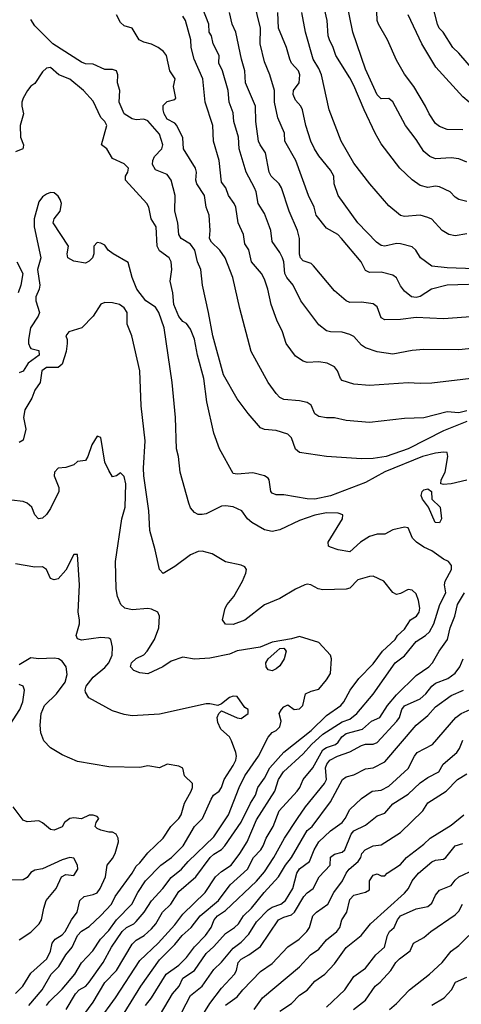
# Model space of a CAD drawing. Header units: metres. Extents: x -46681 to -43747, y -240911 to -237677.
# Tile 863 of 1056: x -44393 to -44336, y -239143 to -239017. Entities that reach past the tile are written whole.
import ezdxf

# ---------------------------------------------------------------- set-up
doc = ezdxf.new("R2010")
doc.units = ezdxf.units.M
doc.layers.add('CONTOUR_INDEX', color=1, linetype='Continuous')
doc.layers.add('CONTOUR_INTER', color=3, linetype='Continuous')

msp = doc.modelspace()

# ---------------------------------------------------------------- linework, layer by layer
at = {"layer": 'CONTOUR_INDEX'}
for points, elevation in [([(-44334.19, -239024.02), (-44336.6, -239021.25), (-44337.39, -239020.52), (-44338.63, -239018.52), (-44339.14, -239018.02), (-44339.37, -239017.52), (-44341.4, -239009.52)], 120), ([(-44332.1, -239062.67), (-44340.1, -239063.59), (-44341.6, -239063.66), (-44343.1, -239063.56), (-44348.1, -239063.92), (-44350.1, -239063.72), (-44351.6, -239063.25), (-44351.8, -239063.02), (-44352.19, -239062.02), (-44352.58, -239061.52), (-44353.53, -239061.02), (-44354.6, -239060.87), (-44356.1, -239060.96), (-44356.6, -239060.8), (-44357.6, -239060.14), (-44358.8, -239058.52), (-44359.29, -239057.02), (-44360, -239055.52), (-44360.74, -239053.52), (-44361.16, -239051.52), (-44361.6, -239050.24), (-44361.96, -239049.52), (-44363.24, -239048.02), (-44363.6, -239046.5), (-44364.1, -239045.7), (-44364.29, -239044.52), (-44364.96, -239043.02), (-44365.27, -239041.02), (-44365.48, -239040.52), (-44366.2, -239039.52), (-44366.54, -239038.52), (-44367.1, -239037.79), (-44367.42, -239035.02), (-44368.14, -239032.52), (-44368.24, -239030.52), (-44369.2, -239027.52), (-44369.53, -239024.52), (-44370.64, -239022.02), (-44371, -239020.52), (-44371.06, -239019.52), (-44371.72, -239017.02), (-44372.1, -239016.48)], 110), ([(-44335.6, -239044.45), (-44337.1, -239044.69), (-44337.88, -239044.52), (-44338.75, -239044.02), (-44340.1, -239042.56), (-44340.6, -239042.33), (-44341.6, -239042.02), (-44343.6, -239042.22), (-44344.1, -239042.08), (-44345.6, -239040.83), (-44348.04, -239038.02), (-44350.1, -239035.36), (-44351.74, -239032.52), (-44353.28, -239028.52), (-44354.26, -239024.02), (-44354.6, -239023.2), (-44355.33, -239022.02), (-44356.3, -239018.52), (-44356.77, -239016.02)], 115), ([(-44385.42, -239145.52), (-44383.6, -239143.08), (-44382.1, -239140.58), (-44380.6, -239139.05), (-44378.6, -239135.66), (-44378.1, -239135.13), (-44377.07, -239134.52), (-44376.1, -239133.69), (-44375.55, -239133.02), (-44374.71, -239131.52), (-44373.61, -239130.52), (-44372.6, -239128.88), (-44370.39, -239127.02), (-44368.55, -239124.52), (-44368.1, -239124.08), (-44367.1, -239123.5), (-44366.69, -239123.02), (-44364.6, -239119.99), (-44363.38, -239117.52), (-44362.75, -239116.52), (-44362.44, -239115.52), (-44361.6, -239114.34), (-44360.9, -239113.02), (-44359.1, -239110.99), (-44355.6, -239108.2), (-44353.6, -239106.3), (-44351.79, -239105.02), (-44351.38, -239104.52), (-44350.57, -239103.02), (-44349.45, -239101.52), (-44347.6, -239099.66), (-44346.42, -239098.02), (-44344.8, -239096.52), (-44344.48, -239096.02), (-44343.6, -239095.2), (-44342.8, -239094.02), (-44342.06, -239093.52), (-44341.72, -239093.02), (-44341.62, -239092.52), (-44341.79, -239091.52), (-44342.1, -239090.64), (-44342.6, -239090.2), (-44343.1, -239090.11), (-44344.1, -239090.63), (-44344.6, -239090.74), (-44345.1, -239090.48), (-44346.23, -239089.02), (-44347.6, -239088.41), (-44348.1, -239088.43), (-44349.6, -239088.87), (-44350.6, -239089.92), (-44351.1, -239090.05), (-44354.1, -239090.16), (-44354.69, -239090.02), (-44355.64, -239089.52), (-44356.1, -239089.43), (-44356.4, -239089.52), (-44357.6, -239090.08), (-44359.6, -239091.27), (-44361.6, -239092.06), (-44364.1, -239094.05), (-44365.6, -239094.6), (-44366.6, -239094.57), (-44367, -239094.02), (-44366.64, -239092.52), (-44366.39, -239092.02), (-44365.54, -239091.02), (-44364.41, -239089.02), (-44363.97, -239088.02), (-44363.9, -239087.52), (-44364.1, -239087.21), (-44364.6, -239086.96), (-44366.6, -239086.57), (-44368.3, -239085.52), (-44369.6, -239085.18), (-44370.1, -239085.24), (-44371.1, -239085.66), (-44373.1, -239087.17), (-44374.6, -239088.03), (-44375.1, -239087.55), (-44375.63, -239085.02), (-44376.34, -239082.52), (-44376.45, -239080.02), (-44377.09, -239075.52), (-44377.13, -239074.52), (-44376.93, -239071.02), (-44377.42, -239066.52), (-44377.6, -239062.02), (-44378.63, -239057.52), (-44379.24, -239056.02), (-44379.22, -239054.52), (-44379.6, -239053.92), (-44380.24, -239053.52), (-44381.1, -239053.29), (-44382.1, -239053.26), (-44382.6, -239053.48), (-44383.6, -239054.99), (-44385.05, -239056.52), (-44386.74, -239057.02), (-44387.12, -239057.52), (-44386.94, -239058.02), (-44386.94, -239058.52), (-44387.08, -239059.52), (-44387.6, -239061.16), (-44388.1, -239061.58), (-44389.6, -239061.61), (-44390.2, -239062.02), (-44390.4, -239063.52), (-44391.09, -239064.52), (-44391.5, -239065.52), (-44392.39, -239067.02), (-44392.56, -239068.02), (-44392.25, -239069.52), (-44392.6, -239070.91), (-44393.1, -239071.22)], 105), ([(-44372.83, -239145.52), (-44371.1, -239142.25), (-44369.59, -239141.02), (-44368.1, -239138.89), (-44367.1, -239137.96), (-44365.6, -239136.17), (-44364.6, -239135.39), (-44363.6, -239134.37), (-44362.6, -239132.79), (-44361.1, -239131.26), (-44360.6, -239130.91), (-44359.5, -239130.52), (-44358.87, -239130.02), (-44357.95, -239128.52), (-44357.45, -239126.52), (-44357.1, -239125.99), (-44355.81, -239125.02), (-44355.2, -239123.52), (-44354.6, -239122.52), (-44353.1, -239121.1), (-44351.59, -239120.02), (-44351.2, -239119.52), (-44350.6, -239118.34), (-44349.1, -239116.93), (-44347.73, -239116.02), (-44346.6, -239115.88), (-44345.6, -239115.35), (-44343.1, -239113.08), (-44342.32, -239111.52), (-44341.95, -239111.02), (-44339.99, -239110.02), (-44336.99, -239106.52), (-44336.32, -239106.02), (-44335.16, -239105.52)], 110), ([(-44393.1, -239135.07), (-44391.6, -239134.09), (-44390.54, -239133.02), (-44390.23, -239132.52), (-44389.96, -239131.02), (-44389.63, -239130.02), (-44388.37, -239128.52), (-44387.69, -239127.02), (-44387.1, -239126.69), (-44386.1, -239126.82), (-44385.56, -239126.02), (-44385.6, -239125.49), (-44386.1, -239124.61), (-44386.6, -239124.52), (-44387.6, -239124.8), (-44390.1, -239125.98), (-44391.1, -239126.15), (-44391.6, -239126.46), (-44392.1, -239127.1), (-44392.6, -239127.39), (-44394.1, -239127.45)], 100), ([(-44353.6, -239143.75), (-44351.26, -239141.52), (-44350.1, -239139.78), (-44348.6, -239138.73), (-44347.26, -239137.02), (-44346.15, -239136.02), (-44345.78, -239134.52), (-44345.51, -239134.02), (-44344.92, -239133.52), (-44344.5, -239132.52), (-44344.11, -239132.02), (-44342.1, -239131.09), (-44340.6, -239130.83), (-44340.1, -239130.38), (-44339.6, -239129.37), (-44339.1, -239128.72), (-44337.6, -239128.11), (-44337.1, -239127.41), (-44336.62, -239127.02), (-44334.6, -239126.06)], 115)]:
    msp.add_lwpolyline(points, dxfattribs=dict(at, elevation=elevation))
at = {"layer": 'CONTOUR_INTER'}
for points, elevation in [([(-44335.6, -239035.22), (-44336.6, -239034.79), (-44337.6, -239034.66), (-44339.6, -239034.78), (-44340.33, -239034.52), (-44341.1, -239033.86), (-44342.1, -239032.3), (-44343.45, -239030.52), (-44345.1, -239027.5), (-44345.6, -239027.06), (-44346.6, -239027.08), (-44347.1, -239026.57), (-44348.6, -239023.3), (-44350.24, -239018.52), (-44351.87, -239010.52)], 117), ([(-44336.1, -239031.09), (-44338.1, -239031.02), (-44339.1, -239030.66), (-44339.6, -239030.27), (-44340.44, -239029.02), (-44340.89, -239028.02), (-44342.39, -239025.52), (-44343.6, -239023.94), (-44344.6, -239022.12), (-44345.78, -239019.52), (-44346.94, -239017.52), (-44347.1, -239017.02), (-44347.23, -239013.52)], 118), ([(-44332.1, -239058.86), (-44336.6, -239059.31), (-44341.1, -239059.3), (-44342.6, -239059.42), (-44345.1, -239059.87), (-44347.1, -239059.57), (-44348.6, -239059.08), (-44349.1, -239058.72), (-44350.1, -239057.6), (-44350.6, -239057.34), (-44351.6, -239057.04), (-44353.1, -239057), (-44353.6, -239056.87), (-44354.6, -239056.11), (-44356.91, -239053.02), (-44357.9, -239051.02), (-44358.73, -239050.02), (-44358.98, -239049.52), (-44359.1, -239048.02), (-44359.27, -239047.52), (-44359.6, -239046.84), (-44360.6, -239045.43), (-44360.77, -239044.02), (-44360.94, -239043.52), (-44361.6, -239041.84), (-44362.4, -239040.52), (-44362.67, -239039.02), (-44362.88, -239038.52), (-44363.96, -239036.52), (-44364.85, -239033.52), (-44364.91, -239032.02), (-44365.52, -239030.02), (-44365.6, -239028.91), (-44366.11, -239027.52), (-44366.25, -239026.02), (-44367, -239023.52), (-44367.46, -239022.52), (-44367.4, -239021.52), (-44368.19, -239020.02), (-44368.41, -239019.02), (-44368.69, -239018.52), (-44368.75, -239017.52), (-44369.49, -239015.52)], 111), ([(-44332.6, -239050.87), (-44338.13, -239051.02), (-44340.12, -239051.52), (-44341.6, -239052.49), (-44342.1, -239052.6), (-44342.68, -239052.52), (-44343.6, -239051.8), (-44344.1, -239051.12), (-44344.6, -239050.08), (-44345.1, -239049.75), (-44346.6, -239049.36), (-44348.1, -239049.38), (-44348.6, -239049.16), (-44349.15, -239048.02), (-44351.68, -239045.02), (-44352.18, -239044.52), (-44353.6, -239043.72), (-44354.95, -239042.02), (-44355.19, -239041.02), (-44355.92, -239039.52), (-44357.57, -239035.02), (-44358.96, -239032.52), (-44359, -239031.52), (-44359.89, -239029.52), (-44360.28, -239027.52), (-44360.31, -239026.02), (-44360.91, -239024.02), (-44361.6, -239022.35), (-44362.14, -239020.02), (-44362.12, -239018.02), (-44362.94, -239014.52)], 113), ([(-44335.6, -239040.27), (-44336.6, -239040.01), (-44337.1, -239039.73), (-44337.72, -239039.02), (-44339.1, -239038.38), (-44339.6, -239038.32), (-44340.6, -239038.47), (-44341.6, -239038.22), (-44342.6, -239037.5), (-44344.21, -239036.02), (-44346.6, -239032.86), (-44347.36, -239031.52), (-44348.76, -239028.52), (-44350.1, -239025.37), (-44350.6, -239024.38), (-44352.43, -239021.52), (-44352.74, -239020.52), (-44353.25, -239019.52), (-44353.41, -239019.02), (-44353.54, -239017.02), (-44353.89, -239015.52)], 116), ([(-44335.6, -239068.52), (-44338.6, -239069.72), (-44343.1, -239072.06), (-44345.94, -239073.02), (-44347.6, -239073.28), (-44349.1, -239073.32), (-44353.6, -239073.03), (-44357.1, -239072.52), (-44357.6, -239072.07), (-44358.1, -239070.62), (-44358.6, -239070.15), (-44360.1, -239069.68), (-44361.6, -239069.57), (-44362.1, -239069.35), (-44363.7, -239067.52), (-44365.1, -239065.64), (-44366.87, -239062.52), (-44368.24, -239057.52), (-44368.77, -239054.52), (-44369.57, -239051.02), (-44369.77, -239049.02), (-44370.21, -239048.02), (-44370.52, -239046.52), (-44371.1, -239045.77), (-44372.3, -239045.02), (-44372.61, -239044.52), (-44372.73, -239043.02), (-44373.12, -239041.52), (-44373.08, -239039.52), (-44373.6, -239037.52), (-44374.1, -239036.8), (-44375.6, -239036.2), (-44375.97, -239035.52), (-44375.95, -239035.02), (-44375.72, -239034.52), (-44374.78, -239033.52), (-44374.66, -239033.02), (-44375.1, -239031.65), (-44376.6, -239029.93), (-44377.1, -239029.71), (-44378.1, -239029.78), (-44378.6, -239029.67), (-44379.61, -239029.02), (-44380.27, -239027.52), (-44380.19, -239026.02), (-44380.46, -239025.02), (-44380.44, -239024.02), (-44380.6, -239023.52), (-44381.1, -239023.32), (-44382.1, -239023.32), (-44383.6, -239022.66), (-44384.6, -239022.58), (-44385.1, -239022.37), (-44388.8, -239020.02), (-44391.1, -239017.72), (-44391.6, -239016.92)], 108), ([(-44335.6, -239067.15), (-44336.6, -239067.42), (-44338.1, -239067.28), (-44341.1, -239068.05), (-44343.6, -239068.13), (-44348.1, -239068.68), (-44351.1, -239068.41), (-44352.6, -239068.07), (-44353.6, -239068.06), (-44354.6, -239067.89), (-44355.1, -239067.53), (-44355.6, -239066.45), (-44356.1, -239066.08), (-44357.1, -239065.86), (-44359.1, -239065.72), (-44359.6, -239065.45), (-44360.1, -239064.95), (-44361.1, -239063.52), (-44363.31, -239059.52), (-44364.76, -239054.02), (-44365.65, -239050.02), (-44366.64, -239047.52), (-44367.34, -239046.52), (-44368.4, -239045.52), (-44368.65, -239045.02), (-44368.56, -239044.02), (-44368.71, -239042.02), (-44369.07, -239041.02), (-44369.3, -239039.52), (-44370.28, -239038.02), (-44370.42, -239037.52), (-44370.34, -239036.52), (-44370.44, -239036.02), (-44372, -239033.52), (-44372.1, -239032.09), (-44372.86, -239030.52), (-44373.1, -239030.23), (-44374.1, -239029.7), (-44374.46, -239029.02), (-44374.62, -239028.52), (-44374.6, -239027.96), (-44374.1, -239027.42), (-44373.1, -239027.18), (-44373, -239027.02), (-44373.3, -239025.52), (-44373.07, -239024.52), (-44373.75, -239023.52), (-44374.18, -239021.52), (-44374.56, -239021.02), (-44375.25, -239020.52), (-44376.1, -239020.09), (-44377.1, -239019.83), (-44377.69, -239019.52), (-44378.6, -239018.03), (-44379.6, -239017.71), (-44380.1, -239017.3), (-44380.6, -239016.31)], 109), ([(-44331.6, -239054.84), (-44338.6, -239055.36), (-44342.1, -239055.18), (-44344.1, -239055.44), (-44346.1, -239055.47), (-44346.6, -239055.22), (-44347.1, -239053.8), (-44347.6, -239053.44), (-44349.1, -239053.2), (-44350.6, -239053.26), (-44351.1, -239053.02), (-44352.6, -239051.76), (-44355.27, -239048.52), (-44355.6, -239048.26), (-44356.6, -239047.91), (-44356.94, -239047.52), (-44357.1, -239047.03), (-44357.09, -239045.02), (-44357.35, -239044.02), (-44358.41, -239041.52), (-44359.42, -239038.52), (-44359.71, -239038.02), (-44360.75, -239037.02), (-44360.99, -239036.52), (-44361.44, -239034.02), (-44362.13, -239033.02), (-44362.34, -239032.52), (-44362.72, -239030.02), (-44362.76, -239028.02), (-44364.03, -239025.02), (-44364.1, -239023.52), (-44364.55, -239022.02), (-44365.25, -239018.52), (-44365.75, -239017.52), (-44366.1, -239016.02)], 112), ([(-44334.6, -239048.91), (-44338.1, -239048.79), (-44340.1, -239048.57), (-44341.52, -239047.52), (-44342.12, -239046.52), (-44342.6, -239046.12), (-44344.1, -239045.7), (-44344.6, -239045.69), (-44346.1, -239046.02), (-44346.6, -239045.93), (-44347.18, -239045.52), (-44349.61, -239043.02), (-44352.13, -239039.52), (-44352.62, -239038.02), (-44352.68, -239037.02), (-44353.1, -239036.24), (-44354.6, -239034.41), (-44355.14, -239033.52), (-44355.62, -239032.52), (-44356.26, -239030.52), (-44356.7, -239028.52), (-44356.92, -239028.02), (-44357.6, -239027.26), (-44357.92, -239026.52), (-44357.86, -239026.02), (-44357.12, -239025.02), (-44357.04, -239024.02), (-44357.22, -239023.52), (-44358.11, -239022.52), (-44358.35, -239022.02), (-44358.74, -239020.52), (-44359.79, -239018.02), (-44359.89, -239016.02)], 114), ([(-44278.1, -239016.61), (-44281.1, -239017.18), (-44283.6, -239018.26), (-44291.6, -239022.87), (-44294.6, -239024.31), (-44301.6, -239027.34), (-44308.6, -239029.29), (-44317.1, -239030.84), (-44319.1, -239031.07), (-44323.6, -239031.12), (-44327.1, -239030.6), (-44330.1, -239029.94), (-44330.6, -239029.62), (-44331.1, -239028.95), (-44332.1, -239028.24), (-44333.1, -239027.86), (-44334.6, -239027.86), (-44335.3, -239027.52), (-44336.1, -239026.84), (-44339.56, -239023.02), (-44341.35, -239020.02), (-44343.1, -239016.29)], 119), ([(-44335.6, -239076.08), (-44337.6, -239076.54), (-44338.6, -239076.61), (-44338.92, -239076.52), (-44338.89, -239076.02), (-44338.38, -239075.02), (-44338.01, -239073.02), (-44338.1, -239072.53), (-44338.6, -239072.48), (-44339.6, -239072.6), (-44341.27, -239073.02), (-44346.1, -239075), (-44348.6, -239076.38), (-44353.1, -239078.09), (-44355.1, -239078.49), (-44356.1, -239078.45), (-44359.1, -239077.93), (-44360.1, -239077.93), (-44360.6, -239077.73), (-44360.76, -239077.52), (-44361, -239076.02), (-44361.1, -239075.81), (-44361.59, -239075.52), (-44363.1, -239075.14), (-44365.1, -239075.29), (-44365.6, -239075.19), (-44367.36, -239072.02), (-44368.1, -239070.03), (-44369, -239066.02), (-44369.39, -239063.02), (-44370.2, -239060.02), (-44370.6, -239057.95), (-44371.1, -239056.68), (-44371.6, -239055.94), (-44372.1, -239055.68), (-44372.6, -239055.06), (-44373.23, -239053.52), (-44373.35, -239052.02), (-44373.69, -239050.52), (-44373.49, -239049.02), (-44373.59, -239048.02), (-44373.84, -239047.52), (-44375.1, -239046.61), (-44375.38, -239046.02), (-44375.52, -239043.52), (-44376.15, -239042.52), (-44376.44, -239041.02), (-44376.7, -239040.52), (-44379.43, -239037.52), (-44379.46, -239037.02), (-44379.15, -239036.52), (-44379.06, -239036.02), (-44379.6, -239035.45), (-44381.1, -239034.76), (-44381.87, -239033.52), (-44382.54, -239033.02), (-44381.85, -239030.52), (-44382.1, -239030.02), (-44382.6, -239029.49), (-44383.6, -239027.39), (-44384.84, -239026.02), (-44386.6, -239024.58), (-44388.01, -239024.02), (-44389.1, -239023.08), (-44389.6, -239023.17), (-44390.1, -239023.63), (-44391.1, -239025.13), (-44391.6, -239025.47), (-44392.06, -239026.02), (-44392.62, -239027.02), (-44392.77, -239027.52), (-44392.76, -239028.02), (-44392.58, -239029.02), (-44393, -239030.52), (-44392.96, -239032.02), (-44392.57, -239033.02), (-44392.6, -239033.33), (-44392.66, -239033.52), (-44393.6, -239033.9)], 107), ([(-44382.9, -239145.52), (-44380.72, -239142.52), (-44377.6, -239137.76), (-44375.25, -239135.52), (-44373.1, -239133.17), (-44372.1, -239131.8), (-44369.22, -239129.02), (-44367.87, -239127.02), (-44367.1, -239126.3), (-44365.89, -239125.52), (-44364.74, -239124.02), (-44363.82, -239122.52), (-44362.6, -239119.69), (-44360.24, -239116.02), (-44359.77, -239114.52), (-44359.13, -239113.52), (-44356.6, -239111.22), (-44355.55, -239110.02), (-44354.1, -239108.69), (-44351.6, -239107.08), (-44350.6, -239106.74), (-44349.74, -239106.02), (-44347.6, -239103.55), (-44344.8, -239099.52), (-44343.6, -239098.64), (-44342.1, -239096.78), (-44340.88, -239096.02), (-44340.37, -239095.52), (-44339.81, -239094.52), (-44339.06, -239092.02), (-44338.3, -239090.52), (-44338.45, -239089.52), (-44338.38, -239089.02), (-44337.56, -239087.52), (-44337.54, -239087.02), (-44337.93, -239086.52), (-44338.6, -239086.22), (-44340.1, -239085.13), (-44341.1, -239084.67), (-44342.07, -239084.02), (-44342.58, -239083.52), (-44343.1, -239082.2), (-44343.6, -239082.1), (-44345.1, -239082.46), (-44346.1, -239083), (-44347.1, -239082.98), (-44348.1, -239083.3), (-44349.25, -239084.02), (-44350.6, -239085.26), (-44352.1, -239085), (-44353.1, -239084.67), (-44353.38, -239084.52), (-44353.39, -239084.02), (-44351.55, -239081.02), (-44351.51, -239080.52), (-44352.1, -239080.3), (-44353.6, -239080.25), (-44355.1, -239080.57), (-44357.1, -239081.23), (-44359.6, -239082.45), (-44360.6, -239082.65), (-44361.6, -239082.45), (-44363.23, -239081.52), (-44363.78, -239081.02), (-44364.5, -239080.02), (-44365.6, -239079.49), (-44366.6, -239079.34), (-44367.1, -239079.42), (-44369.1, -239080.38), (-44369.6, -239080.49), (-44370.1, -239080.46), (-44370.6, -239080.22), (-44371.1, -239079.6), (-44371.33, -239079.02), (-44372.43, -239075.02), (-44372.65, -239073.02), (-44372.88, -239072.02), (-44373.02, -239068.02), (-44373.44, -239063.52), (-44374.46, -239056.52), (-44375.15, -239054.52), (-44375.6, -239053.84), (-44376.85, -239053.02), (-44378.01, -239051.52), (-44378.61, -239050.02), (-44379.1, -239048.1), (-44381.05, -239047.02), (-44381.66, -239046.52), (-44382.1, -239045.89), (-44382.6, -239045.61), (-44383.1, -239045.55), (-44383.54, -239046.02), (-44383.54, -239047.02), (-44383.69, -239047.52), (-44384.1, -239047.93), (-44384.6, -239048.2), (-44386.1, -239047.94), (-44386.87, -239047.52), (-44386.95, -239047.02), (-44386.77, -239046.02), (-44388.75, -239043.02), (-44388.61, -239042.52), (-44387.84, -239041.52), (-44387.68, -239040.52), (-44387.84, -239040.02), (-44388.1, -239039.58), (-44388.6, -239039.17), (-44389.1, -239039.13), (-44389.6, -239039.35), (-44390.1, -239039.7), (-44390.6, -239040.34), (-44391.19, -239042.52), (-44391.17, -239043.52), (-44390.35, -239047.52), (-44390.74, -239049.02), (-44390.48, -239051.02), (-44390.54, -239051.52), (-44390.96, -239052.52), (-44390.99, -239053.02), (-44390.51, -239054.52), (-44390.69, -239055.02), (-44391.64, -239056.52), (-44391.92, -239058.02), (-44391.9, -239058.52), (-44391.71, -239059.02), (-44391.6, -239059.16), (-44390.6, -239059.42), (-44390.55, -239060.02), (-44391.95, -239061.02), (-44392.6, -239062.06), (-44393.1, -239062.3)], 106), ([(-44393.43, -239048.02), (-44392.65, -239049.52), (-44392.89, -239051.02), (-44393.25, -239052.02)], 107), ([(-44387.08, -239144.02), (-44385.86, -239142.02), (-44385.39, -239141.52), (-44384.55, -239141.02), (-44384.1, -239140.52), (-44382.34, -239138.02), (-44381.24, -239136.02), (-44379.87, -239134.02), (-44379.34, -239133.52), (-44378.38, -239133.02), (-44378.1, -239132.74), (-44377.03, -239131.52), (-44376.1, -239130.08), (-44374.65, -239128.52), (-44373.6, -239127.07), (-44372.26, -239126.02), (-44371.4, -239125.02), (-44368.1, -239121.85), (-44366.21, -239119.02), (-44364.85, -239115.52), (-44364.11, -239114.02), (-44362.36, -239111.52), (-44361.1, -239109.06), (-44360.6, -239108.46), (-44360.1, -239108.21), (-44359.6, -239107.72), (-44359.44, -239107.02), (-44359.68, -239106.02), (-44359.38, -239105.52), (-44359.1, -239105.19), (-44358.6, -239104.9), (-44357.76, -239105.52), (-44357.1, -239105.43), (-44356.68, -239105.02), (-44356.31, -239103.52), (-44355.6, -239103.14), (-44354.6, -239102.89), (-44353.6, -239101.7), (-44353.1, -239100.87), (-44352.96, -239099.02), (-44353.11, -239098.52), (-44354.6, -239096.9), (-44357.1, -239096.14), (-44358.1, -239096.46), (-44360.6, -239096.86), (-44362.15, -239097.52), (-44365.1, -239097.96), (-44366.1, -239098.42), (-44368.6, -239098.92), (-44370.6, -239099.03), (-44372.1, -239098.79), (-44373.6, -239099.29), (-44374.65, -239100.02), (-44376.6, -239100.94), (-44377.6, -239100.82), (-44378.4, -239100.52), (-44378.81, -239100.02), (-44378.67, -239099.52), (-44378.1, -239098.95), (-44377.1, -239098.48), (-44376.67, -239098.02), (-44375.73, -239096.52), (-44375.16, -239095.02), (-44375.08, -239093.52), (-44375.31, -239093.02), (-44376.1, -239092.63), (-44376.6, -239092.56), (-44378.6, -239092.71), (-44379.54, -239092.52), (-44380.05, -239092.02), (-44380.48, -239091.02), (-44380.66, -239090.02), (-44380.73, -239086.52), (-44379.91, -239081.02), (-44379.5, -239079.52), (-44379.42, -239076.52), (-44379.6, -239075.6), (-44380.1, -239075.12), (-44380.6, -239075.51), (-44381.1, -239075.62), (-44381.6, -239074.82), (-44382.1, -239073.75), (-44382.6, -239070.57), (-44383.1, -239070.41), (-44383.77, -239071.52), (-44384.28, -239073.02), (-44384.6, -239073.55), (-44385.6, -239073.66), (-44386.1, -239074.11), (-44387.1, -239074.45), (-44388.1, -239074.51), (-44388.57, -239075.02), (-44388.63, -239075.52), (-44388, -239077.02), (-44388.03, -239077.52), (-44389.1, -239079.72), (-44389.6, -239080.47), (-44390.1, -239080.95), (-44390.64, -239081.02), (-44391.1, -239080.52), (-44391.49, -239079.52), (-44392.09, -239079.02), (-44392.6, -239078.79), (-44394.1, -239078.64)], 104), ([(-44341.33, -239077.52), (-44341.1, -239077.29), (-44340.6, -239077.16), (-44340.13, -239077.52), (-44340.07, -239078.52), (-44339, -239079.52), (-44338.83, -239081.02), (-44339.1, -239081.55), (-44339.63, -239081.52), (-44340.52, -239079.52), (-44341.27, -239078.52), (-44341.47, -239078.02), (-44341.33, -239077.52)], 107), ([(-44389.6, -239143.52), (-44389.22, -239143.02), (-44387.6, -239141.43), (-44385.96, -239139.52), (-44385.1, -239138.06), (-44383.63, -239136.52), (-44382.66, -239135.02), (-44381.6, -239133.9), (-44380.6, -239132.52), (-44378.65, -239130.52), (-44377.87, -239129.02), (-44376.88, -239127.52), (-44374.93, -239125.52), (-44373.54, -239124.52), (-44372.05, -239123.02), (-44370.6, -239120.52), (-44369.55, -239119.52), (-44368.46, -239117.02), (-44368.15, -239116.52), (-44367.43, -239116.02), (-44367.1, -239115.52), (-44366.77, -239114.52), (-44365.6, -239112.71), (-44365.29, -239112.02), (-44365.19, -239111.52), (-44365.26, -239111.02), (-44365.81, -239109.52), (-44366.09, -239109.02), (-44367.19, -239108.02), (-44367.6, -239107.2), (-44367.67, -239106.52), (-44367.44, -239106.02), (-44367.1, -239105.67), (-44365.1, -239106.57), (-44364.6, -239106.68), (-44363.7, -239106.02), (-44363.67, -239105.52), (-44364.1, -239105.24), (-44365.1, -239103.84), (-44365.6, -239103.81), (-44366.1, -239103.97), (-44367.1, -239104.78), (-44367.6, -239104.98), (-44368.6, -239104.77), (-44369.1, -239104.8), (-44375.1, -239106.1), (-44378.6, -239106.31), (-44379.6, -239106.15), (-44381.1, -239105.7), (-44384.18, -239104.02), (-44384.6, -239103.29), (-44384.65, -239103.02), (-44384.52, -239102.52), (-44383.6, -239101.38), (-44382.1, -239100.1), (-44381.58, -239099.52), (-44381.15, -239098.52), (-44381.13, -239097.52), (-44381.35, -239096.52), (-44381.6, -239096.35), (-44382.6, -239096.26), (-44385.1, -239096.59), (-44385.6, -239096.42), (-44385.81, -239096.02), (-44385.38, -239094.52), (-44385.37, -239094.02), (-44385.54, -239093.02), (-44385.38, -239089.52), (-44385.6, -239085.62), (-44386.1, -239085.61), (-44387.1, -239087.61), (-44388.1, -239088.72), (-44388.6, -239088.86), (-44389.1, -239088.68), (-44389.61, -239087.52), (-44390.1, -239087.19), (-44391.1, -239087.24), (-44393.6, -239086.82)], 103), ([(-44379.6, -239144.51), (-44377.5, -239141.02), (-44375.1, -239137.65), (-44373.1, -239135.67), (-44372.15, -239134.52), (-44370.99, -239133.52), (-44369.87, -239132.02), (-44367.51, -239130.02), (-44365.99, -239128.02), (-44363.77, -239126.02), (-44362.99, -239124.52), (-44362.06, -239123.52), (-44361.77, -239123.02), (-44361.38, -239122.02), (-44360.49, -239120.52), (-44359.72, -239118.52), (-44357.39, -239116.02), (-44357.04, -239115.52), (-44356.61, -239114.52), (-44355.38, -239113.02), (-44354.1, -239110.71), (-44353.6, -239110.39), (-44352.47, -239110.02), (-44352.1, -239109.7), (-44351.64, -239109.02), (-44351.1, -239108.6), (-44348.98, -239108.02), (-44347.84, -239107.02), (-44346.76, -239106.52), (-44345.79, -239105.02), (-44344.6, -239103.63), (-44342.1, -239101.16), (-44340.47, -239100.02), (-44339.98, -239099.52), (-44339.12, -239098.02), (-44338.06, -239096.52), (-44337.73, -239095.02), (-44337.13, -239093.52), (-44336.79, -239092.02), (-44335.86, -239090.52)], 107), ([(-44360, -239098.02), (-44359.6, -239097.68), (-44359.1, -239097.64), (-44358.82, -239098.02), (-44359.07, -239099.02), (-44359.6, -239099.91), (-44360.1, -239100.3), (-44360.6, -239100.55), (-44361.1, -239100.42), (-44361.39, -239100.02), (-44361.4, -239099.52), (-44361.13, -239099.02), (-44360, -239098.02)], 104), ([(-44391.86, -239143.52), (-44390.15, -239141.52), (-44388.99, -239139.52), (-44388, -239138.52), (-44387.1, -239137), (-44386.3, -239136.02), (-44385.63, -239134.52), (-44385.1, -239133.98), (-44384.1, -239133.36), (-44382.6, -239131.97), (-44381.27, -239130.52), (-44380.79, -239129.52), (-44378.61, -239126.52), (-44378.1, -239125.63), (-44377.6, -239125.19), (-44376.6, -239123.93), (-44374.6, -239122.02), (-44373.62, -239120.52), (-44372.6, -239119.51), (-44372.29, -239119.02), (-44371.86, -239117.52), (-44371, -239116.02), (-44370.83, -239115.52), (-44370.86, -239115.02), (-44371.88, -239114.02), (-44372.1, -239113.04), (-44372.6, -239112.77), (-44374.1, -239112.52), (-44375.1, -239113), (-44376.6, -239112.73), (-44377.6, -239112.98), (-44381.6, -239112.86), (-44385.6, -239112.17), (-44387.6, -239111.32), (-44389.1, -239110.43), (-44389.96, -239109.52), (-44390.32, -239108.52), (-44390.42, -239107.52), (-44390.29, -239106.02), (-44389.86, -239105.02), (-44388.3, -239103.52), (-44387.22, -239102.02), (-44386.94, -239101.02), (-44387.07, -239100.02), (-44387.6, -239099.3), (-44388.07, -239099.02), (-44388.6, -239098.94), (-44390.6, -239099.01), (-44391.6, -239098.88), (-44393.1, -239099.77)], 102), ([(-44376.89, -239143.52), (-44376.1, -239142.52), (-44374.22, -239139.52), (-44372.6, -239138.35), (-44371.6, -239137.36), (-44370.6, -239136), (-44369.15, -239134.52), (-44368.44, -239133.52), (-44368.04, -239132.52), (-44367.62, -239132.02), (-44366.6, -239131.31), (-44362.6, -239127.54), (-44361.6, -239126.38), (-44360.37, -239124.52), (-44359.02, -239122.02), (-44357.36, -239119.52), (-44356.31, -239118.02), (-44353.88, -239115.02), (-44353.63, -239114.52), (-44353.73, -239113.02), (-44353.57, -239112.52), (-44353.17, -239112.02), (-44352.22, -239111.52), (-44350.6, -239110.95), (-44349.1, -239110.12), (-44348.6, -239109.97), (-44347.6, -239109.96), (-44347.1, -239109.76), (-44344.59, -239107.02), (-44344.24, -239106.52), (-44343.94, -239105.52), (-44343.6, -239105.05), (-44341.6, -239104.14), (-44340.84, -239103.52), (-44340.07, -239102.52), (-44339.6, -239102.14), (-44338.02, -239101.52), (-44337.1, -239100.86), (-44336.47, -239100.02), (-44336.06, -239099.02)], 108), ([(-44394.64, -239108.02), (-44393.02, -239105.52), (-44392.64, -239104.52), (-44392.42, -239103.02), (-44392.6, -239102.52), (-44393.1, -239102.3)], 101), ([(-44376.05, -239146.52), (-44373.4, -239142.02), (-44372.55, -239141.02), (-44372.07, -239140.02), (-44370.6, -239139.02), (-44369.1, -239136.83), (-44368.1, -239135.96), (-44366.6, -239134.26), (-44365.45, -239133.52), (-44364.93, -239133.02), (-44364.27, -239132.02), (-44363.24, -239131.02), (-44361.64, -239129.02), (-44359.77, -239127.02), (-44358.88, -239125.52), (-44358.1, -239124.52), (-44356.1, -239121.07), (-44355.46, -239120.52), (-44353.1, -239117.39), (-44351.56, -239114.52), (-44351.1, -239114.15), (-44350.1, -239113.9), (-44348.6, -239113.14), (-44347.6, -239113), (-44346.1, -239112.22), (-44342.08, -239107.52), (-44340.6, -239106.29), (-44339.6, -239105.16), (-44337.6, -239103.71), (-44336.03, -239103.02)], 109), ([(-44371.86, -239148.52), (-44368.6, -239143.26), (-44367.1, -239141.28), (-44365.44, -239139.52), (-44365.18, -239139.02), (-44364.99, -239138.02), (-44364.6, -239137.58), (-44363.6, -239137.03), (-44362.1, -239135.94), (-44359.77, -239132.52), (-44359.1, -239132.17), (-44358.1, -239131.88), (-44357.73, -239131.52), (-44356.52, -239129.52), (-44356.1, -239129.05), (-44355.31, -239128.52), (-44354.57, -239127.02), (-44353.13, -239125.52), (-44353.1, -239124.49), (-44352.6, -239124.08), (-44351.6, -239123.83), (-44351.24, -239123.52), (-44350.46, -239121.52), (-44350.1, -239121.09), (-44348.6, -239120.38), (-44347.1, -239119.17), (-44346.1, -239118.82), (-44345.1, -239117.64), (-44343.1, -239116.39), (-44341.6, -239114.94), (-44340.6, -239114.23), (-44339.18, -239113.52), (-44338.64, -239112.52), (-44336.86, -239111.02), (-44336.52, -239110.52), (-44336.1, -239109.43)], 111), ([(-44366.6, -239143.5), (-44365.1, -239142.43), (-44364.39, -239141.52), (-44362.1, -239139.16), (-44360.6, -239138.13), (-44358.6, -239135.98), (-44357.15, -239135.02), (-44356.13, -239134.02), (-44355.82, -239133.52), (-44355.37, -239132.02), (-44354.9, -239131.52), (-44353.44, -239130.52), (-44352.68, -239129.02), (-44351.56, -239127.52), (-44351.08, -239126.52), (-44350.69, -239126.02), (-44349.55, -239125.02), (-44349.19, -239124.52), (-44349.09, -239124.02), (-44348.63, -239123.52), (-44347.63, -239123.02), (-44346.6, -239122.91), (-44344.1, -239121.32), (-44341.23, -239118.52), (-44340.6, -239117.51), (-44338.22, -239116.02), (-44336.76, -239114.52), (-44335.6, -239113.76)], 112), ([(-44393.6, -239141.99), (-44392.63, -239141.02), (-44391.6, -239139.39), (-44389.55, -239137.52), (-44389.1, -239136.56), (-44388.87, -239135.52), (-44388.47, -239135.02), (-44387.6, -239134.44), (-44387.2, -239134.02), (-44386.38, -239132.52), (-44385.66, -239131.52), (-44385.32, -239130.02), (-44384.76, -239129.52), (-44383.6, -239129.28), (-44383.1, -239129.05), (-44382.7, -239128.52), (-44382.03, -239127.02), (-44381.79, -239125.52), (-44381.1, -239124.66), (-44380.76, -239124.02), (-44380.37, -239122.52), (-44380.41, -239122.02), (-44380.63, -239121.52), (-44381.1, -239121.25), (-44381.6, -239121.27), (-44382.61, -239121.02), (-44383.1, -239120.79), (-44383.35, -239120.52), (-44383.24, -239120.02), (-44382.89, -239119.52), (-44383.1, -239119.26), (-44383.6, -239119.07), (-44384.1, -239119.1), (-44385.1, -239119.55), (-44386.1, -239119.44), (-44386.6, -239119.53), (-44387.31, -239120.02), (-44387.6, -239120.6), (-44388.6, -239121.01), (-44389.1, -239120.91), (-44390.1, -239120.06), (-44390.6, -239119.83), (-44392.1, -239119.93), (-44392.6, -239119.74), (-44393.9, -239118.02)], 101), ([(-44362.9, -239144.02), (-44361.86, -239142.52), (-44357.1, -239138.55), (-44355.67, -239137.02), (-44354.6, -239136.3), (-44353.6, -239135.09), (-44352.31, -239134.02), (-44351.91, -239133.52), (-44351.63, -239132.52), (-44351.01, -239131.52), (-44350.6, -239129.92), (-44350.1, -239129.37), (-44348.6, -239128.99), (-44348.1, -239128.66), (-44348.09, -239127.52), (-44347.6, -239126.8), (-44347.1, -239126.62), (-44346.6, -239126.87), (-44346.1, -239126.86), (-44345.82, -239126.52), (-44344.1, -239125.4), (-44343.34, -239124.52), (-44341.1, -239122.8), (-44340.28, -239122.02), (-44337.6, -239120.37), (-44335.96, -239119.02)], 113), ([(-44359.6, -239144.27), (-44358.1, -239143.28), (-44357.1, -239142.21), (-44356.1, -239141.54), (-44355.1, -239140.42), (-44353.83, -239139.52), (-44352.6, -239138.17), (-44351.1, -239136.07), (-44349.15, -239134.52), (-44347.95, -239133.02), (-44343.6, -239129.09), (-44343.09, -239128.52), (-44342.59, -239127.52), (-44341.8, -239126.52), (-44340.1, -239125.06), (-44339.6, -239124.87), (-44338.6, -239124.74), (-44338.26, -239124.52), (-44337.1, -239123.01), (-44336.1, -239122.74)], 114), ([(-44350.13, -239144.02), (-44348.6, -239142.82), (-44347.35, -239141.02), (-44346.71, -239140.52), (-44345.33, -239139.02), (-44344.71, -239138.02), (-44344.25, -239137.52), (-44342.87, -239136.52), (-44342.45, -239135.52), (-44341.1, -239134.79), (-44340.22, -239134.02), (-44337.1, -239131.88), (-44336.6, -239131.43), (-44336.13, -239130.52)], 116), ([(-44345.54, -239144.02), (-44344.6, -239143.28), (-44342.97, -239141.52), (-44340.37, -239139.52), (-44338.74, -239138.02), (-44337.6, -239136.56), (-44336.6, -239135.8), (-44335.33, -239134.52)], 117), ([(-44340.1, -239143.46), (-44338.49, -239142.52), (-44337.56, -239141.52), (-44337.04, -239140.52), (-44335.6, -239139.89)], 118)]:
    msp.add_lwpolyline(points, dxfattribs=dict(at, elevation=elevation))

doc.saveas('drawing.dxf')
